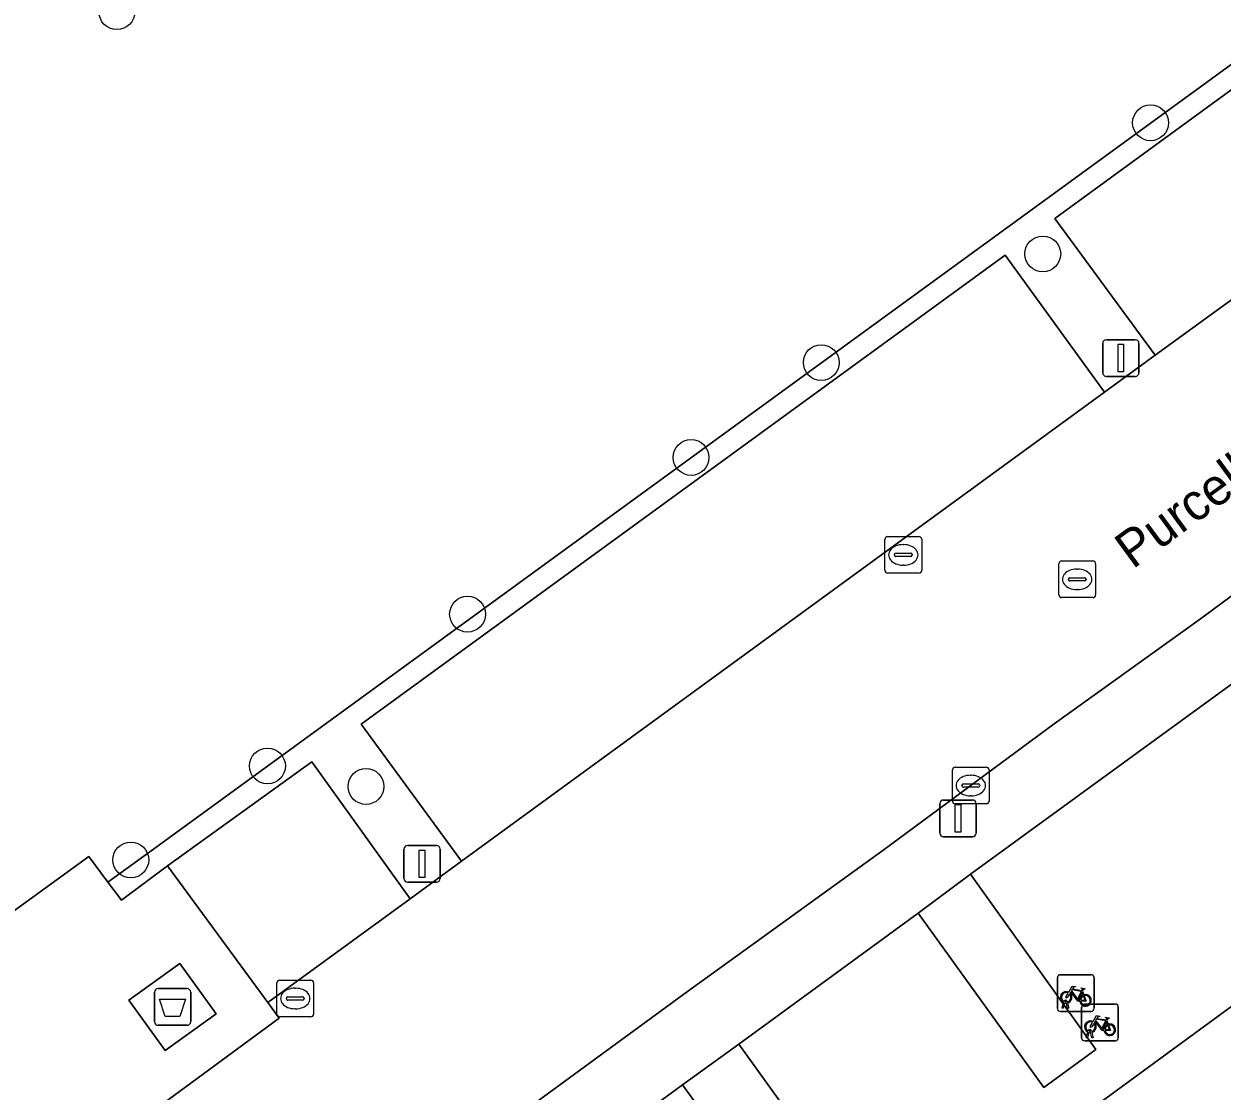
# Model space of a CAD drawing. Extents: x 159039 to 160102, y 381214 to 382524.
# Drawn here: x 159753.7 to 159786.38, y 382128.49 to 382157.61 of the extents above; entities that cross this region are included whole.
import ezdxf

# ---------------------------------------------------------------- set-up
doc = ezdxf.new("R2010")
doc.units = 0
for name, color, linetype in [('IMGEO_Afval_apart_plaats', 7, 'Continuous'), ('IMGEO_Boom', 7, 'Continuous'), ('IMGEO_Fietsenrek', 7, 'Continuous'), ('IMGEO_Groenvoorziening', 7, 'Continuous'), ('IMGEO_Haag', 7, 'Continuous'), ('IMGEO_Kolk', 7, 'Continuous'), ('IMGEO_Lichtmast', 7, 'Continuous'), ('IMGEO_Openbare_ruimte_label', 7, 'Continuous'), ('IMGEO_Pand', 7, 'Continuous'), ('IMGEO_Parkeervlak_open', 7, 'Continuous'), ('IMGEO_Rijbaan_lokaal_open', 7, 'Continuous'), ('IMGEO_Rioolput', 7, 'Continuous'), ('IMGEO_Voetpad_gesloten', 7, 'Continuous'), ('IMGEO_Voetpad_open', 7, 'Continuous')]:
    doc.layers.add(name, color=color, linetype=linetype)

msp = doc.modelspace()

# ---------------------------------------------------------------- linework, layer by layer
at = {"layer": 'IMGEO_Afval_apart_plaats'}
for p, q in [((159757.258, 382130.385), (159757.258, 382131.185)), ((159757.258, 382131.185), (159757.258, 382130.385)), ((159757.358, 382131.285), (159758.148, 382131.285)), ((159758.148, 382131.285), (159757.358, 382131.285)), ((159758.248, 382131.185), (159758.248, 382130.385)), ((159758.248, 382130.385), (159758.248, 382131.185)), ((159758.148, 382130.285), (159757.358, 382130.285)), ((159757.358, 382130.285), (159758.148, 382130.285))]:
    msp.add_line(p, q, dxfattribs=at)
msp.add_lwpolyline([(159757.401, 382130.999), (159758.105, 382130.999), (159757.956, 382130.529), (159757.55, 382130.529), (159757.401, 382130.999)], dxfattribs=at)
for centre, start, end in [((159757.358, 382131.185), 90, 180), ((159757.358, 382131.185), 90, 180), ((159758.148, 382131.185), 0, 90), ((159758.148, 382131.185), 360, 90), ((159757.358, 382130.385), 180, 270), ((159757.358, 382130.385), 180, 270), ((159758.148, 382130.385), 270, 0), ((159758.148, 382130.385), 270, 0)]:
    msp.add_arc(centre, 0.1, start, end, dxfattribs=at)
at = {"layer": 'IMGEO_Boom'}
for centre in [(159756.234, 382157.941), (159784.432, 382154.909), (159781.492, 382151.331), (159775.45, 382148.366), (159771.897, 382145.778), (159765.801, 382141.503), (159760.342, 382137.36), (159763.03, 382136.801), (159756.614, 382134.796)]:
    msp.add_circle(centre, 0.489, dxfattribs=at)
at = {"layer": 'IMGEO_Fietsenrek'}
for p, q in [((159781.89, 382130.74), (159781.89, 382131.581)), ((159781.89, 382131.581), (159781.89, 382130.74)), ((159781.965, 382131.665), (159782.806, 382131.665)), ((159782.806, 382131.665), (159781.965, 382131.665)), ((159782.89, 382131.59), (159782.89, 382130.749)), ((159782.89, 382130.749), (159782.89, 382131.59)), ((159782.577, 382131.214), (159782.613, 382131.119)), ((159782.017, 382130.749), (159782.056, 382130.909)), ((159782.086, 382130.897), (159782.051, 382130.749)), ((159782.128, 382130.921), (159782.127, 382130.925)), ((159782.169, 382130.749), (159782.135, 382130.891)), ((159782.159, 382130.932), (159782.16, 382130.925)), ((159782.167, 382130.895), (159782.202, 382130.749)), ((159782.628, 382130.862), (159783.469, 382130.862)), ((159783.469, 382130.862), (159782.628, 382130.862)), ((159783.553, 382130.787), (159783.553, 382129.946)), ((159783.553, 382129.946), (159783.553, 382130.787)), ((159782.815, 382130.665), (159781.974, 382130.665)), ((159781.974, 382130.665), (159782.815, 382130.665)), ((159782.051, 382130.749), (159782.017, 382130.749)), ((159782.202, 382130.749), (159782.169, 382130.749)), ((159782.553, 382129.937), (159782.553, 382130.778)), ((159782.553, 382130.778), (159782.553, 382129.937)), ((159782.822, 382130.129), (159782.823, 382130.122)), ((159783.24, 382130.411), (159783.276, 382130.316)), ((159783.478, 382129.862), (159782.637, 382129.862)), ((159782.637, 382129.862), (159783.478, 382129.862)), ((159782.68, 382129.946), (159782.719, 382130.106)), ((159782.714, 382129.946), (159782.68, 382129.946)), ((159782.749, 382130.094), (159782.714, 382129.946)), ((159782.791, 382130.118), (159782.79, 382130.122)), ((159782.832, 382129.946), (159782.798, 382130.088)), ((159782.83, 382130.092), (159782.865, 382129.946)), ((159782.865, 382129.946), (159782.832, 382129.946))]:
    msp.add_line(p, q, dxfattribs=at)
for points in [[(159782.224, 382131.139), (159782.172, 382131.049), (159782.132, 382131.024), (159782.133, 382131.071), (159782.188, 382131.165)], [(159782.203, 382131.191), (159782.298, 382131.355), (159782.384, 382131.341), (159782.386, 382131.332), (159782.33, 382131.321), (159782.303, 382131.276), (159782.559, 382131.235)], [(159782.499, 382130.947), (159782.449, 382130.947), (159782.258, 382131.198), (159782.239, 382131.166)], [(159782.546, 382131.21), (159782.289, 382131.251), (159782.272, 382131.222), (159782.439, 382131.002), (159782.546, 382131.21)], [(159782.594, 382131.112), (159782.564, 382131.189), (159782.455, 382130.971), (159782.498, 382130.971)], [(159782.559, 382131.235), (159782.584, 382131.284), (159782.578, 382131.288), (159782.555, 382131.292), (159782.543, 382131.299), (159782.542, 382131.302), (159782.544, 382131.307), (159782.639, 382131.292), (159782.641, 382131.282), (159782.631, 382131.269), (159782.619, 382131.263), (159782.605, 382131.269), (159782.577, 382131.214)], [(159782.528, 382130.971), (159782.648, 382130.97), (159782.604, 382131.084)], [(159782.624, 382131.091), (159782.679, 382130.946), (159782.529, 382130.946)], [(159782.866, 382130.388), (159782.961, 382130.552), (159783.047, 382130.538), (159783.049, 382130.529), (159782.993, 382130.518), (159782.966, 382130.473), (159783.222, 382130.432)], [(159783.222, 382130.432), (159783.247, 382130.481), (159783.241, 382130.485), (159783.218, 382130.489), (159783.206, 382130.496), (159783.205, 382130.499), (159783.207, 382130.504), (159783.302, 382130.489), (159783.304, 382130.479), (159783.294, 382130.466), (159783.282, 382130.46), (159783.268, 382130.466), (159783.24, 382130.411)], [(159782.887, 382130.336), (159782.835, 382130.246), (159782.795, 382130.221), (159782.796, 382130.268), (159782.851, 382130.362)], [(159783.162, 382130.144), (159783.112, 382130.144), (159782.921, 382130.395), (159782.902, 382130.363)], [(159783.209, 382130.407), (159782.952, 382130.448), (159782.935, 382130.419), (159783.102, 382130.199), (159783.209, 382130.407)], [(159783.257, 382130.309), (159783.227, 382130.386), (159783.118, 382130.168), (159783.161, 382130.168)], [(159783.191, 382130.168), (159783.311, 382130.167), (159783.267, 382130.281)], [(159783.287, 382130.288), (159783.342, 382130.143), (159783.192, 382130.143)]]:
    msp.add_lwpolyline(points, dxfattribs=at)
for centre, radius, start, end in [((159781.968, 382131.587), 0.0779, 92.4484, 184.2845), ((159781.968, 382131.587), 0.0779, 92.4484, 184.2845), ((159782.812, 382131.587), 0.0779, 2.4484, 94.2845), ((159782.812, 382131.587), 0.0779, 2.4484, 94.2845), ((159782.13, 382131.05), 0.159, 62.6766, 242.1369), ((159782.13, 382131.05), 0.129, 63.3192, 238.903), ((159782.13, 382131.05), 0.129, 283.6043, 43.4302), ((159782.13, 382131.05), 0.159, 283.5766, 46.6042), ((159782.657, 382130.966), 0.159, 113.3408, 178.3217), ((159782.657, 382130.966), 0.159, 187.0065, 105.7708), ((159782.11, 382130.921), 0.0499, 12.8025, 158.6934), ((159782.13, 382131.05), 0.159, 253.9967, 271.7867), ((159782.11, 382130.921), 0.0174, 12.8025, 163.4502), ((159782.13, 382131.05), 0.129, 253.415, 269.0204), ((159782.657, 382130.966), 0.129, 113.923, 177.9556), ((159782.657, 382130.966), 0.129, 188.6715, 104.5883), ((159782.631, 382130.784), 0.0779, 92.4484, 184.2845), ((159782.631, 382130.784), 0.0779, 92.4484, 184.2845), ((159783.475, 382130.784), 0.0779, 2.4484, 94.2845), ((159783.475, 382130.784), 0.0779, 2.4484, 94.2845), ((159781.968, 382130.743), 0.0779, 182.4484, 274.2845), ((159781.968, 382130.743), 0.0779, 182.4484, 274.2845), ((159782.812, 382130.743), 0.0779, 272.4484, 4.2845), ((159782.812, 382130.743), 0.0779, 272.4484, 4.2845), ((159782.793, 382130.247), 0.159, 62.6766, 242.1369), ((159782.793, 382130.247), 0.129, 63.3192, 238.903), ((159782.773, 382130.118), 0.0499, 12.8025, 158.6934), ((159782.773, 382130.118), 0.0174, 12.8025, 163.4502), ((159782.793, 382130.247), 0.129, 283.6043, 43.4302), ((159782.793, 382130.247), 0.159, 283.5766, 46.6042), ((159783.32, 382130.163), 0.159, 113.3408, 178.3217), ((159783.32, 382130.163), 0.159, 187.0065, 105.7708), ((159783.32, 382130.163), 0.129, 113.923, 177.9556), ((159783.32, 382130.163), 0.129, 188.6715, 104.5883), ((159782.631, 382129.94), 0.0779, 182.4484, 274.2845), ((159782.631, 382129.94), 0.0779, 182.4484, 274.2845), ((159782.793, 382130.247), 0.159, 253.9967, 271.7867), ((159782.793, 382130.247), 0.129, 253.415, 269.0204), ((159783.475, 382129.94), 0.0779, 272.4484, 4.2845), ((159783.475, 382129.94), 0.0779, 272.4484, 4.2845)]:
    msp.add_arc(centre, radius, start, end, dxfattribs=at)
at = {"layer": 'IMGEO_Groenvoorziening'}
for points in [[(159781.278, 382168.804), (159780.473, 382168.206), (159779.038, 382170.112), (159779.601, 382170.535), (159771.671, 382181.11), (159770.61, 382182.524), (159757.58, 382172.96), (159756.241, 382174.775), (159754.9, 382173.799), (159756.262, 382172.006), (159742.163, 382161.644), (159740.798, 382163.539), (159739.666, 382162.715), (159741.001, 382160.866), (159734.213, 382155.711), (159732.784, 382157.708), (159728.816, 382154.821), (159746.781, 382130.304), (159748.753, 382130.014), (159755.465, 382134.892), (159755.99, 382134.191), (159757.13, 382135.021), (159789.105, 382158.307)], [(159781.822, 382152.298), (159791.597, 382159.439), (159794.332, 382155.662), (159795.634, 382156.615), (159789.497, 382164.996), (159789.202, 382164.801), (159792.235, 382160.567), (159791.87, 382160.327), (159789.504, 382158.598), (159789.349, 382158.484), (159789.105, 382158.307), (159757.13, 382135.021), (159755.99, 382134.191), (159756.36, 382133.696), (159757.616, 382134.637), (159761.551, 382137.471), (159764.233, 382133.731), (159765.64, 382134.767), (159762.9, 382138.498), (159780.468, 382151.299), (159783.177, 382147.563), (159784.559, 382148.572)], [(159779.522, 382134.405), (159778.09, 382133.345), (159781.523, 382128.592), (159782.943, 382129.626)], [(159773.197, 382129.766), (159771.667, 382128.664), (159775.109, 382123.902), (159776.632, 382125.005)]]:
    msp.add_lwpolyline(points, close=True, dxfattribs=at)
at = {"layer": 'IMGEO_Haag'}
msp.add_lwpolyline([(159791.597, 382159.439), (159794.332, 382155.662), (159795.634, 382156.615), (159789.497, 382164.996), (159789.202, 382164.801), (159792.235, 382160.567), (159791.87, 382160.327), (159789.504, 382158.598), (159789.349, 382158.484), (159789.105, 382158.307), (159757.13, 382135.021), (159755.99, 382134.191), (159756.36, 382133.696), (159757.616, 382134.637), (159761.551, 382137.471), (159764.233, 382133.731), (159765.64, 382134.767), (159762.9, 382138.498), (159780.468, 382151.299), (159783.177, 382147.563), (159784.559, 382148.572), (159781.822, 382152.298)], close=True, dxfattribs=at)
at = {"layer": 'IMGEO_Kolk'}
for p, q in [((159777.188, 382142.694), (159777.188, 382143.546)), ((159777.263, 382143.62), (159778.115, 382143.62)), ((159778.189, 382143.546), (159778.189, 382142.694)), ((159777.676, 382143.4), (159777.701, 382143.4)), ((159777.447, 382143.114), (159777.447, 382143.126)), ((159777.885, 382143.077), (159777.487, 382143.077)), ((159777.49, 382143.163), (159777.888, 382143.163)), ((159777.931, 382143.126), (159777.931, 382143.114)), ((159778.115, 382142.62), (159777.263, 382142.62)), ((159777.699, 382142.84), (159777.674, 382142.84)), ((159779.103, 382137.327), (159779.955, 382137.327)), ((159779.028, 382136.401), (159779.028, 382137.253)), ((159779.516, 382137.107), (159779.541, 382137.107)), ((159780.029, 382137.253), (159780.029, 382136.401)), ((159779.287, 382136.821), (159779.287, 382136.833)), ((159779.725, 382136.784), (159779.327, 382136.784)), ((159779.33, 382136.87), (159779.728, 382136.87)), ((159779.771, 382136.833), (159779.771, 382136.821)), ((159779.539, 382136.547), (159779.514, 382136.547)), ((159779.955, 382136.327), (159779.103, 382136.327)), ((159760.6, 382130.59), (159760.6, 382131.442)), ((159760.675, 382131.516), (159761.527, 382131.516)), ((159761.601, 382131.442), (159761.601, 382130.59)), ((159761.088, 382131.296), (159761.113, 382131.296)), ((159760.859, 382131.01), (159760.859, 382131.022)), ((159761.297, 382130.973), (159760.899, 382130.973)), ((159760.902, 382131.059), (159761.3, 382131.059)), ((159761.343, 382131.022), (159761.343, 382131.01)), ((159761.527, 382130.516), (159760.675, 382130.516)), ((159761.111, 382130.736), (159761.086, 382130.736))]:
    msp.add_line(p, q, dxfattribs=at)
for points in [[(159777.188, 382142.694), (159777.188, 382143.546)], [(159777.263, 382143.62), (159778.115, 382143.62)], [(159778.189, 382143.546), (159778.189, 382142.694)], [(159778.115, 382142.62), (159777.263, 382142.62)], [(159779.103, 382137.327), (159779.955, 382137.327)], [(159779.028, 382136.401), (159779.028, 382137.253)], [(159780.029, 382137.253), (159780.029, 382136.401)], [(159779.955, 382136.327), (159779.103, 382136.327)], [(159760.6, 382130.59), (159760.6, 382131.442)], [(159760.675, 382131.516), (159761.527, 382131.516)], [(159761.601, 382131.442), (159761.601, 382130.59)], [(159761.527, 382130.516), (159760.675, 382130.516)]]:
    msp.add_lwpolyline(points, dxfattribs=at)
for centre, radius, start, end in [((159777.265, 382143.544), 0.0765, 91.552, 178.448), ((159777.265, 382143.544), 0.0765, 91.552, 178.448), ((159778.113, 382143.544), 0.0765, 1.552, 88.448), ((159778.113, 382143.544), 0.0765, 1.552, 88.448), ((159777.487, 382143.123), 0.0403, 85.8775, 175.7526), ((159777.484, 382143.113), 0.0366, 178.938, 274.7102), ((159777.888, 382143.12), 0.043, 264.8664, 352.4533), ((159777.892, 382143.125), 0.0386, 1.7309, 96.639), ((159777.265, 382142.696), 0.0765, 181.552, 268.448), ((159777.265, 382142.696), 0.0765, 181.552, 268.448), ((159778.113, 382142.696), 0.0765, 271.552, 358.448), ((159778.113, 382142.696), 0.0765, 271.552, 358.448), ((159779.105, 382137.251), 0.0765, 91.552, 178.448), ((159779.105, 382137.251), 0.0765, 91.552, 178.448), ((159779.953, 382137.251), 0.0765, 1.552, 88.448), ((159779.953, 382137.251), 0.0765, 1.552, 88.448), ((159779.327, 382136.83), 0.0403, 85.8775, 175.7526), ((159779.324, 382136.82), 0.0366, 178.938, 274.7102), ((159779.728, 382136.827), 0.043, 264.8664, 352.4533), ((159779.732, 382136.832), 0.0386, 1.7309, 96.639), ((159779.105, 382136.403), 0.0765, 181.552, 268.448), ((159779.105, 382136.403), 0.0765, 181.552, 268.448), ((159779.953, 382136.403), 0.0765, 271.552, 358.448), ((159779.953, 382136.403), 0.0765, 271.552, 358.448), ((159760.677, 382131.44), 0.0765, 91.552, 178.448), ((159760.677, 382131.44), 0.0765, 91.552, 178.448), ((159761.525, 382131.44), 0.0765, 1.552, 88.448), ((159761.525, 382131.44), 0.0765, 1.552, 88.448), ((159760.899, 382131.019), 0.0403, 85.8775, 175.7526), ((159760.896, 382131.009), 0.0366, 178.938, 274.7102), ((159761.3, 382131.016), 0.043, 264.8664, 352.4533), ((159761.304, 382131.021), 0.0386, 1.7309, 96.639), ((159760.677, 382130.592), 0.0765, 181.552, 268.448), ((159760.677, 382130.592), 0.0765, 181.552, 268.448), ((159761.525, 382130.592), 0.0765, 271.552, 358.448), ((159761.525, 382130.592), 0.0765, 271.552, 358.448)]:
    msp.add_arc(centre, radius, start, end, dxfattribs=at)
for centre, major_axis, ratio, start_param, end_param in [((159777.675, 382143.12), (-0.387, 0.002), 0.722429, 4.712389, 7.853982), ((159777.7, 382143.12), (-0.39, 0.002), 0.717154, 1.570796, 4.712389), ((159779.515, 382136.827), (-0.387, 0.002), 0.722429, 4.712389, 7.853982), ((159779.54, 382136.827), (-0.39, 0.002), 0.717154, 1.570796, 4.712389), ((159761.087, 382131.016), (-0.387, 0.002), 0.722429, 4.712389, 7.853982), ((159761.112, 382131.016), (-0.39, 0.002), 0.717154, 1.570796, 4.712389)]:
    msp.add_ellipse(centre, major_axis=major_axis, ratio=ratio, start_param=start_param, end_param=end_param, dxfattribs=at)
at = {"layer": 'IMGEO_Lichtmast'}
for p, q in [((159783.127, 382148.09), (159783.127, 382148.89)), ((159783.127, 382148.89), (159783.127, 382148.09)), ((159783.227, 382148.99), (159784.017, 382148.99)), ((159784.017, 382148.99), (159783.227, 382148.99)), ((159784.117, 382148.89), (159784.117, 382148.09)), ((159784.117, 382148.09), (159784.117, 382148.89)), ((159784.017, 382147.99), (159783.227, 382147.99)), ((159783.227, 382147.99), (159784.017, 382147.99)), ((159778.784, 382136.431), (159779.574, 382136.431)), ((159779.574, 382136.431), (159778.784, 382136.431)), ((159778.684, 382135.531), (159778.684, 382136.331)), ((159778.684, 382136.331), (159778.684, 382135.531)), ((159779.674, 382136.331), (159779.674, 382135.531)), ((159779.674, 382135.531), (159779.674, 382136.331)), ((159779.574, 382135.431), (159778.784, 382135.431)), ((159778.784, 382135.431), (159779.574, 382135.431)), ((159764.065, 382134.292), (159764.065, 382135.092)), ((159764.065, 382135.092), (159764.065, 382134.292)), ((159764.165, 382135.192), (159764.955, 382135.192)), ((159764.955, 382135.192), (159764.165, 382135.192)), ((159765.055, 382135.092), (159765.055, 382134.292)), ((159765.055, 382134.292), (159765.055, 382135.092)), ((159764.955, 382134.192), (159764.165, 382134.192)), ((159764.165, 382134.192), (159764.955, 382134.192))]:
    msp.add_line(p, q, dxfattribs=at)
for points in [[(159783.547, 382148.865), (159783.697, 382148.865), (159783.697, 382148.115), (159783.547, 382148.115), (159783.547, 382148.865)], [(159779.104, 382136.306), (159779.254, 382136.306), (159779.254, 382135.556), (159779.104, 382135.556), (159779.104, 382136.306)], [(159764.485, 382135.067), (159764.635, 382135.067), (159764.635, 382134.317), (159764.485, 382134.317), (159764.485, 382135.067)]]:
    msp.add_lwpolyline(points, dxfattribs=at)
for centre, start, end in [((159783.227, 382148.89), 90, 180), ((159783.227, 382148.89), 90, 180), ((159784.017, 382148.89), 0, 90), ((159784.017, 382148.89), 360, 90), ((159783.227, 382148.09), 180, 270), ((159783.227, 382148.09), 180, 270), ((159784.017, 382148.09), 270, 0), ((159784.017, 382148.09), 270, 0), ((159778.784, 382136.331), 90, 180), ((159778.784, 382136.331), 90, 180), ((159779.574, 382136.331), 0, 90), ((159779.574, 382136.331), 360, 90), ((159778.784, 382135.531), 180, 270), ((159778.784, 382135.531), 180, 270), ((159779.574, 382135.531), 270, 0), ((159779.574, 382135.531), 270, 0), ((159764.165, 382135.092), 90, 180), ((159764.165, 382135.092), 90, 180), ((159764.955, 382135.092), 0, 90), ((159764.955, 382135.092), 360, 90), ((159764.165, 382134.292), 180, 270), ((159764.165, 382134.292), 180, 270), ((159764.955, 382134.292), 270, 0), ((159764.955, 382134.292), 270, 0)]:
    msp.add_arc(centre, 0.1, start, end, dxfattribs=at)
at = {"layer": 'IMGEO_Pand'}
msp.add_lwpolyline([(159801.203, 382127.709), (159794.652, 382136.663), (159787.162, 382131.181), (159782.1, 382127.476), (159779.738, 382125.748), (159786.295, 382116.789), (159786.416, 382116.877), (159785.824, 382117.685), (159785.409, 382118.252), (159791.906, 382123.007), (159793.64, 382124.276), (159800.081, 382128.99), (159800.52, 382128.39), (159801.082, 382127.621)], close=True, dxfattribs=at)
at = {"layer": 'IMGEO_Parkeervlak_open'}
for points in [[(159794.332, 382155.662), (159791.597, 382159.439), (159781.822, 382152.298), (159784.559, 382148.572)], [(159783.177, 382147.563), (159780.468, 382151.299), (159762.9, 382138.498), (159765.64, 382134.767)], [(159761.551, 382137.471), (159757.616, 382134.637), (159760.349, 382130.907), (159764.233, 382133.731)]]:
    msp.add_lwpolyline(points, close=True, dxfattribs=at)
at = {"layer": 'IMGEO_Rijbaan_lokaal_open'}
for points in [[(159835.201, 382184.861), (159818.275, 382172.431), (159813.687, 382169.141), (159813.184, 382168.78), (159810.52, 382166.864), (159810.191, 382167.32), (159804.38, 382163.062), (159803.049, 382162.065), (159797.194, 382157.757), (159795.634, 382156.615), (159794.332, 382155.662), (159784.559, 382148.572), (159783.177, 382147.563), (159765.64, 382134.767), (159764.233, 382133.731), (159760.349, 382130.907), (159760.662, 382130.48), (159753.194, 382124.982)], [(159777.161, 382135.077), (159781.804, 382138.509), (159785.799, 382141.378), (159793.026, 382146.712), (159796.855, 382149.469), (159801.44, 382152.862), (159806.804, 382156.761), (159811.204, 382159.96), (159815.425, 382163.03), (159817.865, 382164.804), (159838.038, 382179.664)], [(159786.703, 382139.642), (159779.522, 382134.405), (159782.943, 382129.626), (159781.523, 382128.592), (159778.09, 382133.345), (159773.197, 382129.766), (159776.632, 382125.005), (159775.109, 382123.902), (159771.667, 382128.664), (159764.636, 382123.502), (159768.036, 382118.744), (159766.812, 382117.869), (159763.409, 382122.625), (159760.873, 382120.726), (159765.011, 382114.97), (159768.702, 382117.671), (159772.303, 382120.306), (159777.268, 382123.94), (159779.738, 382125.748), (159782.1, 382127.476), (159787.162, 382131.181)], [(159756.822, 382120.267), (159763.212, 382124.921), (159767.129, 382127.786), (159771.802, 382131.204), (159777.161, 382135.077)]]:
    msp.add_lwpolyline(points, dxfattribs=at)
at = {"layer": 'IMGEO_Rioolput'}
for p, q in [((159781.931, 382142.028), (159781.931, 382142.88)), ((159782.006, 382142.954), (159782.858, 382142.954)), ((159782.932, 382142.88), (159782.932, 382142.028)), ((159782.419, 382142.734), (159782.444, 382142.734)), ((159782.19, 382142.448), (159782.19, 382142.46)), ((159782.628, 382142.411), (159782.23, 382142.411)), ((159782.233, 382142.497), (159782.631, 382142.497)), ((159782.674, 382142.46), (159782.674, 382142.448)), ((159782.858, 382141.954), (159782.006, 382141.954)), ((159782.442, 382142.174), (159782.417, 382142.174))]:
    msp.add_line(p, q, dxfattribs=at)
for points in [[(159781.931, 382142.028), (159781.931, 382142.88)], [(159782.006, 382142.954), (159782.858, 382142.954)], [(159782.932, 382142.88), (159782.932, 382142.028)], [(159782.858, 382141.954), (159782.006, 382141.954)]]:
    msp.add_lwpolyline(points, dxfattribs=at)
for centre, radius, start, end in [((159782.008, 382142.878), 0.0765, 91.552, 178.448), ((159782.008, 382142.878), 0.0765, 91.552, 178.448), ((159782.856, 382142.878), 0.0765, 1.552, 88.448), ((159782.856, 382142.878), 0.0765, 1.552, 88.448), ((159782.23, 382142.457), 0.0403, 85.8775, 175.7526), ((159782.227, 382142.447), 0.0366, 178.938, 274.7102), ((159782.631, 382142.454), 0.043, 264.8664, 352.4533), ((159782.635, 382142.459), 0.0386, 1.7309, 96.639), ((159782.008, 382142.03), 0.0765, 181.552, 268.448), ((159782.008, 382142.03), 0.0765, 181.552, 268.448), ((159782.856, 382142.03), 0.0765, 271.552, 358.448), ((159782.856, 382142.03), 0.0765, 271.552, 358.448)]:
    msp.add_arc(centre, radius, start, end, dxfattribs=at)
for centre, major_axis, ratio, start_param, end_param in [((159782.418, 382142.454), (-0.387, 0.002), 0.722429, 4.712389, 7.853982), ((159782.443, 382142.454), (-0.39, 0.002), 0.717154, 1.570796, 4.712389)]:
    msp.add_ellipse(centre, major_axis=major_axis, ratio=ratio, start_param=start_param, end_param=end_param, dxfattribs=at)
at = {"layer": 'IMGEO_Voetpad_gesloten'}
msp.add_lwpolyline([(159758.942, 382130.596), (159757.952, 382131.972), (159756.564, 382130.974), (159757.554, 382129.598)], close=True, dxfattribs=at)
at = {"layer": 'IMGEO_Voetpad_open'}
for points in [[(159838.038, 382179.664), (159817.865, 382164.804), (159815.425, 382163.03), (159811.204, 382159.96), (159806.804, 382156.761), (159801.44, 382152.862), (159796.855, 382149.469), (159793.026, 382146.712), (159785.799, 382141.378), (159781.804, 382138.509), (159777.161, 382135.077), (159771.802, 382131.204), (159767.129, 382127.786), (159763.212, 382124.921), (159756.822, 382120.267)], [(159753.194, 382124.982), (159760.662, 382130.48), (159760.349, 382130.907), (159757.616, 382134.637), (159756.36, 382133.696), (159755.99, 382134.191), (159755.465, 382134.892), (159748.753, 382130.014), (159746.781, 382130.304), (159728.816, 382154.821), (159726.977, 382157.33), (159718.183, 382169.333)], [(159755.424, 382118.684), (159758.564, 382114.395), (159759.484, 382119.74), (159760.873, 382120.726), (159763.409, 382122.625), (159764.636, 382123.502), (159771.667, 382128.664), (159773.197, 382129.766), (159778.09, 382133.345), (159779.522, 382134.405), (159786.703, 382139.642), (159790.334, 382142.279), (159793.001, 382144.205), (159794.171, 382145.08), (159801.509, 382150.46), (159802.721, 382151.312), (159807.694, 382154.963), (159809.115, 382156.044), (159816.335, 382161.287), (159820.295, 382164.189), (159821.034, 382164.822), (159821.863, 382165.426)]]:
    msp.add_lwpolyline(points, dxfattribs=at)
msp.add_lwpolyline([(159757.952, 382131.972), (159758.942, 382130.596), (159757.554, 382129.598), (159756.564, 382130.974)], close=True, dxfattribs=at)

# ---------------------------------------------------------------- texts
at = {"layer": 'IMGEO_Openbare_ruimte_label'}
msp.add_text('Purcellstraat', height=1, rotation=36.1706, dxfattribs=at).set_placement((159783.945, 382142.715))

doc.saveas('drawing.dxf')
